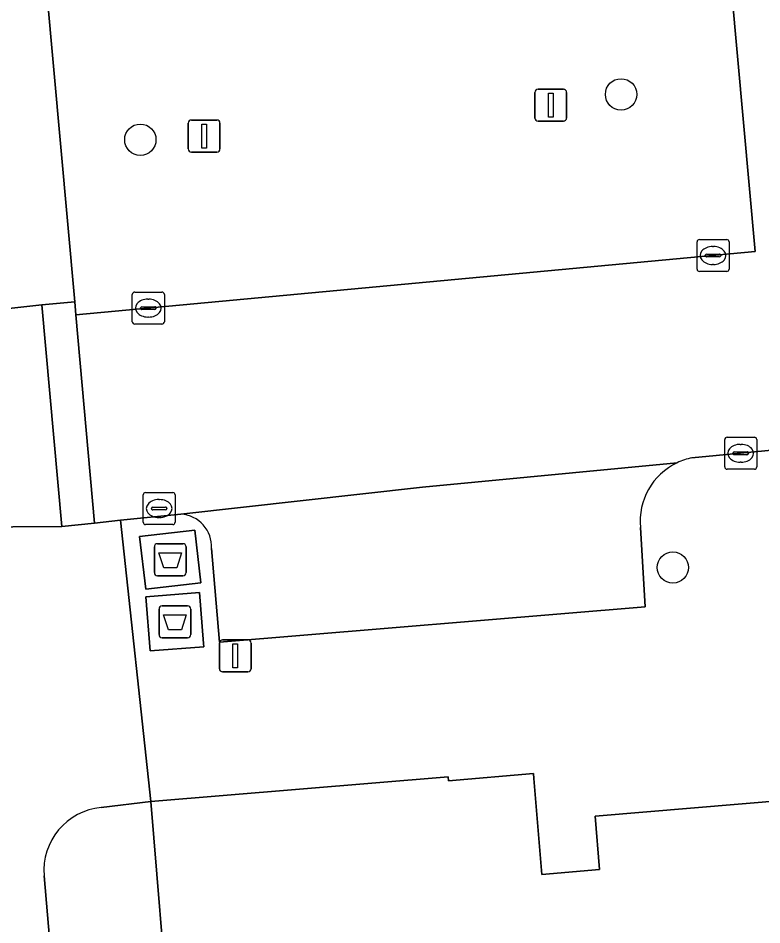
# Model space of a CAD drawing. Extents: x 162989 to 165008, y 383432 to 384338.
# Drawn here: x 164270.61 to 164293.83, y 383892.69 to 383921.02 of the extents above; entities that cross this region are included whole.
import ezdxf

# ---------------------------------------------------------------- set-up
doc = ezdxf.new("R2010")
doc.units = 0
for name, color, linetype in [('IMGEO_Afval_apart_plaats', 7, 'Continuous'), ('IMGEO_Boom', 7, 'Continuous'), ('IMGEO_Groenvoorziening', 7, 'Continuous'), ('IMGEO_Kolk', 7, 'Continuous'), ('IMGEO_Lichtmast', 7, 'Continuous'), ('IMGEO_Pand', 7, 'Continuous'), ('IMGEO_Parkeervlak_open', 7, 'Continuous'), ('IMGEO_Rijbaan_lokaal_open', 7, 'Continuous'), ('IMGEO_Voetpad_gesloten', 7, 'Continuous'), ('IMGEO_Voetpad_open', 7, 'Continuous')]:
    doc.layers.add(name, color=color, linetype=linetype)

msp = doc.modelspace()

# ---------------------------------------------------------------- linework, layer by layer
at = {"layer": 'IMGEO_Afval_apart_plaats'}
for p, q in [((164274.86, 383903.695), (164274.86, 383904.495)), ((164274.86, 383904.495), (164274.86, 383903.695)), ((164274.96, 383904.595), (164275.75, 383904.595)), ((164275.75, 383904.595), (164274.96, 383904.595)), ((164275.85, 383904.495), (164275.85, 383903.695)), ((164275.85, 383903.695), (164275.85, 383904.495)), ((164275.75, 383903.595), (164274.96, 383903.595)), ((164274.96, 383903.595), (164275.75, 383903.595)), ((164275.005, 383901.755), (164275.005, 383902.555)), ((164275.005, 383902.555), (164275.005, 383901.755)), ((164275.105, 383902.655), (164275.895, 383902.655)), ((164275.895, 383902.655), (164275.105, 383902.655)), ((164275.995, 383902.555), (164275.995, 383901.755)), ((164275.995, 383901.755), (164275.995, 383902.555)), ((164275.895, 383901.655), (164275.105, 383901.655)), ((164275.105, 383901.655), (164275.895, 383901.655))]:
    msp.add_line(p, q, dxfattribs=at)
for points in [[(164275.003, 383904.309), (164275.707, 383904.309), (164275.558, 383903.839), (164275.152, 383903.839), (164275.003, 383904.309)], [(164275.148, 383902.369), (164275.852, 383902.369), (164275.703, 383901.899), (164275.297, 383901.899), (164275.148, 383902.369)]]:
    msp.add_lwpolyline(points, dxfattribs=at)
for centre, start, end in [((164274.96, 383904.495), 90, 180), ((164274.96, 383904.495), 90, 180), ((164275.75, 383904.495), 0, 90), ((164275.75, 383904.495), 360, 90), ((164274.96, 383903.695), 180, 270), ((164274.96, 383903.695), 180, 270), ((164275.75, 383903.695), 270, 0), ((164275.75, 383903.695), 270, 0), ((164275.105, 383902.555), 90, 180), ((164275.105, 383902.555), 90, 180), ((164275.895, 383902.555), 0, 90), ((164275.895, 383902.555), 360, 90), ((164275.105, 383901.755), 180, 270), ((164275.105, 383901.755), 180, 270), ((164275.895, 383901.755), 270, 0), ((164275.895, 383901.755), 270, 0)]:
    msp.add_arc(centre, 0.1, start, end, dxfattribs=at)
at = {"layer": 'IMGEO_Boom'}
for centre in [(164289.429, 383918.634), (164274.422, 383917.217), (164291.048, 383903.852)]:
    msp.add_circle(centre, 0.489, dxfattribs=at)
at = {"layer": 'IMGEO_Groenvoorziening'}
for points in [[(164311.621, 383906.595), (164309.285, 383906.355), (164307.801, 383906.262), (164304.812, 383906.003), (164307.113, 383878.271), (164304.123, 383878.023), (164304.31, 383875.425), (164295.181, 383874.701), (164294.997, 383877.265), (164276.472, 383875.728), (164274.745, 383896.542)], [(164271.417, 383894.215), (164273.539, 383869.365), (164309.188, 383872.569), (164310.019, 383872.973), (164310.684, 383873.614), (164311.118, 383874.429), (164311.279, 383875.468), (164308.972, 383901.858), (164313.975, 383902.213), (164313.728, 383905.024)], [(164274.745, 383896.542), (164273.204, 383896.355)]]:
    msp.add_lwpolyline(points, dxfattribs=at)
msp.add_arc((164273.393, 383894.381), 1.983, 95.4761, 184.797, dxfattribs=at)
at = {"layer": 'IMGEO_Kolk'}
for p, q in [((164291.876, 383914.1), (164292.728, 383914.1)), ((164291.801, 383913.174), (164291.801, 383914.026)), ((164292.289, 383913.88), (164292.314, 383913.88)), ((164292.802, 383914.026), (164292.802, 383913.174)), ((164292.06, 383913.594), (164292.06, 383913.606)), ((164292.498, 383913.557), (164292.1, 383913.557)), ((164292.103, 383913.643), (164292.501, 383913.643)), ((164292.544, 383913.606), (164292.544, 383913.594)), ((164292.312, 383913.32), (164292.287, 383913.32)), ((164292.728, 383913.1), (164291.876, 383913.1)), ((164274.171, 383911.531), (164274.171, 383912.383)), ((164274.246, 383912.457), (164275.098, 383912.457)), ((164275.172, 383912.383), (164275.172, 383911.531)), ((164274.659, 383912.237), (164274.684, 383912.237)), ((164274.43, 383911.951), (164274.43, 383911.963)), ((164274.868, 383911.914), (164274.47, 383911.914)), ((164274.473, 383912), (164274.871, 383912)), ((164274.914, 383911.963), (164274.914, 383911.951)), ((164274.682, 383911.677), (164274.657, 383911.677)), ((164275.098, 383911.457), (164274.246, 383911.457)), ((164292.665, 383906.994), (164292.665, 383907.846)), ((164292.74, 383907.92), (164293.592, 383907.92)), ((164293.666, 383907.846), (164293.666, 383906.994)), ((164293.153, 383907.7), (164293.178, 383907.7)), ((164292.924, 383907.414), (164292.924, 383907.426)), ((164293.362, 383907.377), (164292.964, 383907.377)), ((164292.967, 383907.463), (164293.365, 383907.463)), ((164293.408, 383907.426), (164293.408, 383907.414)), ((164293.176, 383907.14), (164293.151, 383907.14)), ((164293.592, 383906.92), (164292.74, 383906.92)), ((164274.584, 383906.194), (164275.436, 383906.194)), ((164274.509, 383905.268), (164274.509, 383906.12)), ((164274.997, 383905.974), (164275.022, 383905.974)), ((164275.51, 383906.12), (164275.51, 383905.268)), ((164274.768, 383905.688), (164274.768, 383905.7)), ((164275.206, 383905.651), (164274.808, 383905.651)), ((164274.811, 383905.737), (164275.209, 383905.737)), ((164275.252, 383905.7), (164275.252, 383905.688)), ((164275.02, 383905.414), (164274.995, 383905.414)), ((164275.436, 383905.194), (164274.584, 383905.194))]:
    msp.add_line(p, q, dxfattribs=at)
for points in [[(164291.876, 383914.1), (164292.728, 383914.1)], [(164291.801, 383913.174), (164291.801, 383914.026)], [(164292.802, 383914.026), (164292.802, 383913.174)], [(164292.728, 383913.1), (164291.876, 383913.1)], [(164274.171, 383911.531), (164274.171, 383912.383)], [(164274.246, 383912.457), (164275.098, 383912.457)], [(164275.172, 383912.383), (164275.172, 383911.531)], [(164275.098, 383911.457), (164274.246, 383911.457)], [(164292.665, 383906.994), (164292.665, 383907.846)], [(164292.74, 383907.92), (164293.592, 383907.92)], [(164293.666, 383907.846), (164293.666, 383906.994)], [(164293.592, 383906.92), (164292.74, 383906.92)], [(164274.584, 383906.194), (164275.436, 383906.194)], [(164274.509, 383905.268), (164274.509, 383906.12)], [(164275.51, 383906.12), (164275.51, 383905.268)], [(164275.436, 383905.194), (164274.584, 383905.194)]]:
    msp.add_lwpolyline(points, dxfattribs=at)
for centre, radius, start, end in [((164291.878, 383914.024), 0.0765, 91.552, 178.448), ((164291.878, 383914.024), 0.0765, 91.552, 178.448), ((164292.726, 383914.024), 0.0765, 1.552, 88.448), ((164292.726, 383914.024), 0.0765, 1.552, 88.448), ((164292.1, 383913.603), 0.0403, 85.8775, 175.7526), ((164292.097, 383913.593), 0.0366, 178.938, 274.7102), ((164292.501, 383913.6), 0.043, 264.8664, 352.4533), ((164292.505, 383913.605), 0.0386, 1.7309, 96.639), ((164291.878, 383913.176), 0.0765, 181.552, 268.448), ((164291.878, 383913.176), 0.0765, 181.552, 268.448), ((164292.726, 383913.176), 0.0765, 271.552, 358.448), ((164292.726, 383913.176), 0.0765, 271.552, 358.448), ((164274.248, 383912.381), 0.0765, 91.552, 178.448), ((164274.248, 383912.381), 0.0765, 91.552, 178.448), ((164275.096, 383912.381), 0.0765, 1.552, 88.448), ((164275.096, 383912.381), 0.0765, 1.552, 88.448), ((164274.47, 383911.96), 0.0403, 85.8775, 175.7526), ((164274.467, 383911.95), 0.0366, 178.938, 274.7102), ((164274.871, 383911.957), 0.043, 264.8664, 352.4533), ((164274.875, 383911.962), 0.0386, 1.7309, 96.639), ((164274.248, 383911.533), 0.0765, 181.552, 268.448), ((164274.248, 383911.533), 0.0765, 181.552, 268.448), ((164275.096, 383911.533), 0.0765, 271.552, 358.448), ((164275.096, 383911.533), 0.0765, 271.552, 358.448), ((164292.742, 383907.844), 0.0765, 91.552, 178.448), ((164292.742, 383907.844), 0.0765, 91.552, 178.448), ((164293.59, 383907.844), 0.0765, 1.552, 88.448), ((164293.59, 383907.844), 0.0765, 1.552, 88.448), ((164292.964, 383907.423), 0.0403, 85.8775, 175.7526), ((164292.961, 383907.413), 0.0366, 178.938, 274.7102), ((164293.365, 383907.42), 0.043, 264.8664, 352.4533), ((164293.369, 383907.425), 0.0386, 1.7309, 96.639), ((164292.742, 383906.996), 0.0765, 181.552, 268.448), ((164292.742, 383906.996), 0.0765, 181.552, 268.448), ((164293.59, 383906.996), 0.0765, 271.552, 358.448), ((164293.59, 383906.996), 0.0765, 271.552, 358.448), ((164274.586, 383906.118), 0.0765, 91.552, 178.448), ((164274.586, 383906.118), 0.0765, 91.552, 178.448), ((164275.434, 383906.118), 0.0765, 1.552, 88.448), ((164275.434, 383906.118), 0.0765, 1.552, 88.448), ((164274.808, 383905.697), 0.0403, 85.8775, 175.7526), ((164274.805, 383905.687), 0.0366, 178.938, 274.7102), ((164275.209, 383905.694), 0.043, 264.8664, 352.4533), ((164275.213, 383905.699), 0.0386, 1.7309, 96.639), ((164274.586, 383905.27), 0.0765, 181.552, 268.448), ((164274.586, 383905.27), 0.0765, 181.552, 268.448), ((164275.434, 383905.27), 0.0765, 271.552, 358.448), ((164275.434, 383905.27), 0.0765, 271.552, 358.448)]:
    msp.add_arc(centre, radius, start, end, dxfattribs=at)
for centre, major_axis, ratio, start_param, end_param in [((164292.288, 383913.6), (-0.387, 0.002), 0.722429, 4.712389, 7.853982), ((164292.313, 383913.6), (-0.39, 0.002), 0.717154, 1.570796, 4.712389), ((164274.658, 383911.957), (-0.387, 0.002), 0.722429, 4.712389, 7.853982), ((164274.683, 383911.957), (-0.39, 0.002), 0.717154, 1.570796, 4.712389), ((164293.152, 383907.42), (-0.387, 0.002), 0.722429, 4.712389, 7.853982), ((164293.177, 383907.42), (-0.39, 0.002), 0.717154, 1.570796, 4.712389), ((164274.996, 383905.694), (-0.387, 0.002), 0.722429, 4.712389, 7.853982), ((164275.021, 383905.694), (-0.39, 0.002), 0.717154, 1.570796, 4.712389)]:
    msp.add_ellipse(centre, major_axis=major_axis, ratio=ratio, start_param=start_param, end_param=end_param, dxfattribs=at)
at = {"layer": 'IMGEO_Lichtmast'}
for p, q in [((164286.74, 383917.896), (164286.74, 383918.696)), ((164286.74, 383918.696), (164286.74, 383917.896)), ((164286.84, 383918.796), (164287.63, 383918.796)), ((164287.63, 383918.796), (164286.84, 383918.796)), ((164287.73, 383918.696), (164287.73, 383917.896)), ((164287.73, 383917.896), (164287.73, 383918.696)), ((164276.019, 383917.834), (164276.809, 383917.834)), ((164276.809, 383917.834), (164276.019, 383917.834)), ((164287.63, 383917.796), (164286.84, 383917.796)), ((164286.84, 383917.796), (164287.63, 383917.796)), ((164275.919, 383916.934), (164275.919, 383917.734)), ((164275.919, 383917.734), (164275.919, 383916.934)), ((164276.909, 383917.734), (164276.909, 383916.934)), ((164276.909, 383916.934), (164276.909, 383917.734)), ((164276.809, 383916.834), (164276.019, 383916.834)), ((164276.019, 383916.834), (164276.809, 383916.834)), ((164276.89, 383900.69), (164276.89, 383901.49)), ((164276.89, 383901.49), (164276.89, 383900.69)), ((164276.99, 383901.59), (164277.78, 383901.59)), ((164277.78, 383901.59), (164276.99, 383901.59)), ((164277.88, 383901.49), (164277.88, 383900.69)), ((164277.88, 383900.69), (164277.88, 383901.49)), ((164277.78, 383900.59), (164276.99, 383900.59)), ((164276.99, 383900.59), (164277.78, 383900.59))]:
    msp.add_line(p, q, dxfattribs=at)
for points in [[(164287.16, 383918.671), (164287.31, 383918.671), (164287.31, 383917.921), (164287.16, 383917.921), (164287.16, 383918.671)], [(164276.339, 383917.709), (164276.489, 383917.709), (164276.489, 383916.959), (164276.339, 383916.959), (164276.339, 383917.709)], [(164277.31, 383901.465), (164277.46, 383901.465), (164277.46, 383900.715), (164277.31, 383900.715), (164277.31, 383901.465)]]:
    msp.add_lwpolyline(points, dxfattribs=at)
for centre, start, end in [((164286.84, 383918.696), 90, 180), ((164286.84, 383918.696), 90, 180), ((164287.63, 383918.696), 0, 90), ((164287.63, 383918.696), 360, 90), ((164276.019, 383917.734), 90, 180), ((164276.019, 383917.734), 90, 180), ((164276.809, 383917.734), 0, 90), ((164276.809, 383917.734), 360, 90), ((164286.84, 383917.896), 180, 270), ((164286.84, 383917.896), 180, 270), ((164287.63, 383917.896), 270, 0), ((164287.63, 383917.896), 270, 0), ((164276.019, 383916.934), 180, 270), ((164276.019, 383916.934), 180, 270), ((164276.809, 383916.934), 270, 0), ((164276.809, 383916.934), 270, 0), ((164276.99, 383901.49), 90, 180), ((164276.99, 383901.49), 90, 180), ((164277.78, 383901.49), 0, 90), ((164277.78, 383901.49), 360, 90), ((164276.99, 383900.69), 180, 270), ((164276.99, 383900.69), 180, 270), ((164277.78, 383900.69), 270, 0), ((164277.78, 383900.69), 270, 0)]:
    msp.add_arc(centre, 0.1, start, end, dxfattribs=at)
at = {"layer": 'IMGEO_Pand'}
msp.add_lwpolyline([(164284.046, 383897.183), (164284.035, 383897.313), (164274.745, 383896.542), (164276.472, 383875.728), (164294.997, 383877.265), (164304.123, 383878.023), (164307.113, 383878.271), (164304.812, 383906.003), (164295.481, 383905.229), (164295.924, 383899.945), (164296.082, 383898.042), (164296.192, 383896.714), (164288.624, 383896.086), (164288.762, 383894.411), (164286.958, 383894.261), (164286.708, 383897.264), (164286.696, 383897.412)], close=True, dxfattribs=at)
at = {"layer": 'IMGEO_Parkeervlak_open'}
msp.add_lwpolyline([(164272.376, 383912.15), (164272.412, 383911.746), (164293.614, 383913.721), (164292.698, 383923.873), (164271.497, 383921.948)], close=True, dxfattribs=at)
for points in [[(164291.18, 383907.122), (164283.235, 383906.366), (164275.685, 383905.52)], [(164276.648, 383904.443), (164276.896, 383901.518), (164290.178, 383902.619), (164290.037, 383905.103)]]:
    msp.add_lwpolyline(points, dxfattribs=at)
for centre, radius, start, end in [((164292.038, 383905.303), 2.011, 115.2547, 185.715), ((164275.623, 383904.496), 1.026, 357.0437, 86.5593)]:
    msp.add_arc(centre, radius, start, end, dxfattribs=at)
at = {"layer": 'IMGEO_Rijbaan_lokaal_open'}
for points in [[(164299.711, 383914.215), (164299.457, 383917.27), (164299.203, 383920.325), (164298.95, 383923.38), (164298.696, 383926.435), (164298.443, 383929.49), (164298.189, 383932.546), (164297.99, 383934.938), (164291.809, 383934.402), (164292.149, 383929.857), (164270.998, 383927.971), (164271.468, 383922.299), (164271.497, 383921.948), (164292.698, 383923.873), (164293.614, 383913.721), (164272.412, 383911.746), (164272.994, 383905.242), (164273.804, 383905.326), (164275.685, 383905.52), (164283.235, 383906.366), (164291.18, 383907.122)], [(164291.643, 383907.275), (164300.218, 383908.104), (164299.964, 383911.16), (164299.711, 383914.215)]]:
    msp.add_lwpolyline(points, dxfattribs=at)
msp.add_arc((164292.023, 383905.347), 1.966, 101.1611, 115.4116, dxfattribs=at)
at = {"layer": 'IMGEO_Voetpad_gesloten'}
for points in [[(164276.121, 383905.019), (164274.4, 383904.823), (164274.589, 383903.172), (164276.31, 383903.368)], [(164276.272, 383903.067), (164274.594, 383902.935), (164274.728, 383901.243), (164276.406, 383901.375), (164276.398, 383901.476)]]:
    msp.add_lwpolyline(points, close=True, dxfattribs=at)
at = {"layer": 'IMGEO_Voetpad_open'}
for points in [[(164271.497, 383921.948), (164271.468, 383922.299), (164270.97, 383922.26), (164267.995, 383922.047), (164266.948, 383921.995), (164267.865, 383911.685), (164268.331, 383911.724), (164271.345, 383912.058), (164272.376, 383912.15)], [(164272.994, 383905.242), (164272.412, 383911.746), (164272.376, 383912.15), (164271.345, 383912.058), (164271.967, 383905.136)], [(164271.345, 383912.058), (164268.331, 383911.724), (164268.902, 383905.113), (164271.967, 383905.136)], [(164276.31, 383903.368), (164274.589, 383903.172), (164274.4, 383904.823), (164276.121, 383905.019)], [(164276.406, 383901.375), (164274.728, 383901.243), (164274.594, 383902.935), (164276.272, 383903.067), (164276.398, 383901.476)]]:
    msp.add_lwpolyline(points, close=True, dxfattribs=at)
for points in [[(164313.728, 383905.024), (164313.429, 383909.127), (164307.531, 383908.638), (164300.218, 383908.104), (164291.643, 383907.275)], [(164273.804, 383905.326), (164272.994, 383905.242), (164271.967, 383905.136), (164268.902, 383905.113), (164268.453, 383905.075), (164272.269, 383862.184)], [(164273.204, 383896.355), (164274.745, 383896.542), (164273.804, 383905.326)], [(164275.685, 383905.52), (164273.804, 383905.326), (164274.745, 383896.542), (164284.035, 383897.313), (164284.046, 383897.183), (164286.696, 383897.412), (164286.708, 383897.264), (164286.958, 383894.261), (164288.762, 383894.411), (164288.624, 383896.086), (164296.192, 383896.714), (164296.082, 383898.042), (164295.924, 383899.945), (164295.481, 383905.229)], [(164290.037, 383905.103), (164290.178, 383902.619), (164276.896, 383901.518), (164276.648, 383904.443)], [(164274.024, 383863.683), (164273.539, 383869.365), (164271.417, 383894.215)]]:
    msp.add_lwpolyline(points, dxfattribs=at)
for centre, radius, start, end in [((164292.023, 383905.347), 1.966, 101.1611, 115.4116), ((164292.038, 383905.303), 2.011, 115.2547, 185.715), ((164275.623, 383904.496), 1.026, 357.0437, 86.5593), ((164273.393, 383894.381), 1.983, 95.4761, 184.797)]:
    msp.add_arc(centre, radius, start, end, dxfattribs=at)

doc.saveas('drawing.dxf')
